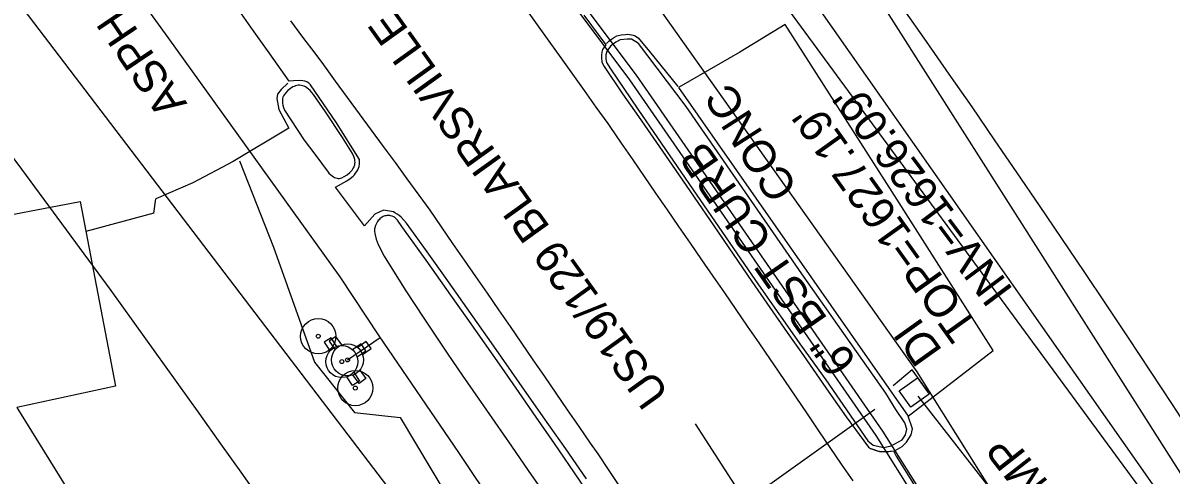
# Model space of a CAD drawing. Extents: x 472260 to 482161, y 489063 to 507124.
# Drawn here: x 474111.5 to 474253.5, y 505538 to 505593.9 of the extents above; entities that cross this region are included whole.
import ezdxf

# ---------------------------------------------------------------- set-up
doc = ezdxf.new("R2010")
doc.units = 0
for name, color, linetype in [('Exist Roads Change in Surface', 7, 'Continuous'), ('Exist Structure Minor Drop Inlet Cogo Elevation', 7, 'Continuous'), ('Exist Structure Minor Drop Inlet Cogo Number', 7, 'Continuous'), ('Exist Structure Minor Pipes CMP 36 Inch Leader', 7, 'Continuous'), ('Exist Structure Minor Pipes CMP 66 Inch Cogo Point CELL', 7, 'Continuous'), ('Exist Utilities Water Meter CELL', 7, 'Continuous'), ('Prop Drainage Structure Box Number Symbol CELL', 7, 'Continuous'), ('Prop Drainage Structure Catch Basin Convert From Junction Box Label', 7, 'Continuous'), ('Prop Drainage Structure Drop Inlet Grate 2 Narrow Slots and Sag Grates 840 24 CELL', 7, 'Continuous'), ('Prop Drainage Structure Drop Inlet Grate 2 Wide Slots and Sag Grates 840 22 Label', 7, 'Continuous'), ('Prop Drainage Structure Junction Box with Manhole TB Label', 7, 'Continuous'), ('Prop Drainage Structure Pipe CSP 60in Label', 7, 'Continuous'), ('Prop Drainage Structure Pipe Funnel Drain 820 01 CELL', 7, 'Continuous'), ('Prop Drainage Structure Pipe Plug Label', 7, 'Continuous'), ('Prop Drainage Structure Pipe RCP 18in Class III', 7, 'Continuous'), ('Prop Drainage Structure Pipe RCP 36in Class III Label', 7, 'Continuous'), ('Prop Drainage Structure Pipe Stub Out CELL', 7, 'Continuous'), ('Prop Drainage Structure Pipe Welded Steel 36in', 7, 'Continuous'), ('Prop Drainage Structure Plot Symbol 20 Scale CELL', 7, 'Continuous'), ('Prop Earthen Structure Ditch Flow Line', 7, 'Continuous'), ('Prop Earthen Structure False Sump CELL', 7, 'Continuous'), ('Prop Erosion Rip Rap Class II', 7, 'Continuous'), ('Prop Erosion Rip Rap Single Stone CELL', 7, 'Continuous'), ('Prop Horizontal Alignment Station Label', 7, 'Continuous'), ('Prop SS Fill Line', 7, 'Continuous')]:
    doc.layers.add(name, color=color, linetype=linetype)

msp = doc.modelspace()

# ---------------------------------------------------------------- linework, layer by layer
at = {"layer": 'Exist Structure Minor Drop Inlet Cogo Elevation'}
for radius in [1832.75, 1732.75]:
    msp.add_arc((472721.75, 504540.63), radius, 27.59346, 37.45515, dxfattribs=at)
at = {"layer": 'Exist Structure Minor Drop Inlet Cogo Number'}
msp.add_line((474194.62, 505544.31), (474243.8, 505468.12), dxfattribs=at)
at = {"layer": 'Exist Structure Minor Pipes CMP 66 Inch Cogo Point CELL'}
msp.add_line((474151.62, 505552.21), (474155.66, 505554.97), dxfattribs=at)
msp.add_lwpolyline([(474278.58, 505374.8), (474242.99, 505435.07), (474225.31, 505460.98), (474207.4, 505482.48), (474179.47, 505519.77), (474165.39, 505540.76), (474155.52, 505555.18), (474150.72, 505562.5), (474129.42, 505592.08), (474109.73, 505619.28), (474092.34, 505642.57), (474066.77, 505672.84), (474039.3, 505705.23), (474024.73, 505724.57), (473994.86, 505762.88), (473960.5, 505802.78), (473941.72, 505822.58), (473927.58, 505838.59), (473921.44, 505846.02), (473887.79, 505882.78)], dxfattribs=at)
at = {"layer": 'Exist Utilities Water Meter CELL'}
for points in [[(474381.37, 505310.5), (474291.41, 505479.61), (474133.98, 505703.96), (474005.76, 505875.11), (474005.76, 505875.11)], [(474501.91, 504874.63), (474486.82, 505012.65), (474381.37, 505310.5), (474319.34, 505287.05), (474214.67, 505460.4), (474099.38, 505611.49), (473990.81, 505760.98)]]:
    msp.add_lwpolyline(points, dxfattribs=at)
at = {"layer": 'Prop Drainage Structure Box Number Symbol CELL'}
for points in [[(474187.55, 505583.22), (474194.84, 505572.59), (474202.48, 505561.49), (474207.77, 505553.93), (474210.79, 505549.74), (474215.97, 505542.21), (474216.67, 505541.69), (474217.98, 505541.4), (474218.88, 505541.57), (474220.23, 505542.34), (474220.67, 505542.97), (474220.8, 505543.67), (474220.58, 505544.44), (474219.46, 505546.08), (474218.22, 505548.1), (474207.82, 505562.85), (474193.5, 505583.52), (474187.62, 505591.34), (474186.73, 505591.85), (474186.21, 505591.88), (474185.36, 505591.78), (474184.82, 505591.5), (474184.16, 505590.98), (474183.68, 505590.39), (474183.57, 505589.91), (474183.58, 505589.42), (474183.66, 505588.97), (474184.14, 505588.18)], [(474147.55, 505577.63), (474149.2, 505575.42), (474149.3, 505575.31), (474149.55, 505575.09), (474149.86, 505574.86), (474150.02, 505574.78), (474150.17, 505574.71), (474150.32, 505574.67), (474150.47, 505574.64), (474150.61, 505574.65), (474150.76, 505574.67), (474150.9, 505574.72), (474151.2, 505574.88), (474151.55, 505575.11), (474151.89, 505575.39), (474152.17, 505575.68), (474152.29, 505575.83), (474152.38, 505575.98), (474152.45, 505576.14), (474152.5, 505576.31), (474152.53, 505576.47), (474152.54, 505576.65), (474152.53, 505576.82), (474152.51, 505577), (474152.4, 505577.37), (474152.25, 505577.74), (474151.01, 505579.7), (474148.88, 505582.86), (474147.4, 505585.02), (474146.98, 505585.52), (474146.78, 505585.7), (474146.59, 505585.84), (474146.41, 505585.95), (474146.23, 505586.04), (474146.04, 505586.1), (474145.86, 505586.14), (474145.68, 505586.16), (474145.51, 505586.16), (474145.34, 505586.14), (474145.18, 505586.09), (474145.02, 505586.03), (474144.86, 505585.96), (474144.55, 505585.76), (474144.24, 505585.51), (474143.94, 505585.2), (474143.81, 505585.03), (474143.71, 505584.87), (474143.63, 505584.7), (474143.59, 505584.54), (474143.56, 505584.37), (474143.56, 505584.17), (474143.58, 505583.94), (474143.62, 505583.69), (474143.7, 505583.4), (474143.83, 505583.09), (474146.27, 505579.38)]]:
    msp.add_lwpolyline(points, close=True, dxfattribs=at)
msp.add_lwpolyline([(474182.43, 505534.26), (474179.71, 505538.24), (474177.22, 505541.86), (474174.97, 505545.12), (474172.84, 505548.2), (474170.7, 505551.26), (474168.56, 505554.33), (474166.41, 505557.38), (474164.41, 505560.22), (474161.33, 505564.56), (474158.35, 505568.7), (474157.81, 505569.48), (474157.61, 505569.7), (474157.51, 505569.79), (474157.42, 505569.85), (474157.33, 505569.9), (474157.15, 505569.98), (474156.94, 505570.03), (474156.83, 505570.05), (474156.71, 505570.06), (474156.59, 505570.06), (474156.47, 505570.05), (474156.34, 505570.04), (474156.22, 505570.01), (474156.11, 505569.97), (474156.01, 505569.93), (474155.91, 505569.87), (474155.81, 505569.81), (474155.61, 505569.64), (474155.51, 505569.54), (474155.42, 505569.44), (474155.34, 505569.32), (474155.19, 505569.07), (474155.08, 505568.81), (474155, 505568.55), (474154.97, 505568.42), (474154.96, 505568.29), (474154.95, 505568.17), (474154.99, 505567.85), (474155.15, 505567.13), (474155.39, 505566.49), (474156.15, 505565.05), (474158.76, 505560.88), (474161.04, 505557.39), (474164.03, 505552.91), (474165.8, 505550.31), (474167.76, 505547.48), (474169.82, 505544.52), (474171.89, 505541.53), (474173.97, 505538.54), (474176.07, 505535.52)], dxfattribs=at)
at = {"layer": 'Prop Drainage Structure Catch Basin Convert From Junction Box Label'}
for p, q in [((474186.54, 505586.84), (474149.05, 505636.98)), ((474187.37, 505587.41), (474149.83, 505637.6)), ((474217.85, 505543.42), (474187.37, 505587.41)), ((474217.01, 505542.88), (474186.54, 505586.84)), ((474242.33, 505504.64), (474217.85, 505543.42)), ((474241.48, 505504.12), (474217.01, 505542.88))]:
    msp.add_line(p, q, dxfattribs=at)
at = {"layer": 'Prop Drainage Structure Drop Inlet Grate 2 Narrow Slots and Sag Grates 840 24 CELL'}
for points in [[(474214.16, 505537.26), (474212.75, 505539.33), (474211.35, 505541.4), (474209.94, 505543.46), (474208.53, 505545.53), (474207.13, 505547.59), (474205.72, 505549.66), (474204.32, 505551.73), (474203.96, 505552.26), (474202.54, 505554.32), (474201.12, 505556.37), (474199.7, 505558.43), (474198.28, 505560.49), (474196.86, 505562.55), (474195.45, 505564.6), (474194.03, 505566.66), (474192.61, 505568.72), (474191.19, 505570.78), (474189.77, 505572.83), (474188.35, 505574.89), (474186.94, 505576.95), (474185.52, 505579.01), (474184.1, 505581.06), (474183.85, 505581.43), (474182.39, 505583.47), (474180.94, 505585.5), (474179.49, 505587.53), (474178.03, 505589.57), (474176.58, 505591.6), (474175.13, 505593.63), (474173.67, 505595.66)], [(474144.57, 505594.14), (474146.06, 505592.13), (474147.56, 505590.13), (474148.63, 505588.69), (474150.1, 505586.68), (474151.58, 505584.66), (474153.06, 505582.65), (474154.54, 505580.63), (474156.01, 505578.61), (474157.49, 505576.6), (474158.97, 505574.58), (474160.44, 505572.57), (474161.79, 505570.74), (474163.21, 505568.68), (474164.62, 505566.62), (474166.04, 505564.56), (474167.46, 505562.51), (474168.88, 505560.45), (474170.3, 505558.39), (474171.72, 505556.34), (474173.14, 505554.28), (474174.56, 505552.22), (474175.97, 505550.17), (474177.39, 505548.11), (474178.81, 505546.05), (474180.23, 505543.99), (474181.65, 505541.94), (474182.57, 505540.6), (474183.96, 505538.53), (474185.36, 505536.45)]]:
    msp.add_lwpolyline(points, dxfattribs=at)
at = {"layer": 'Prop Drainage Structure Junction Box with Manhole TB Label'}
msp.add_lwpolyline([(474381.02, 505310.5), (474291.37, 505479.61), (474026.4, 505840.1)], dxfattribs=at)
at = {"layer": 'Prop Drainage Structure Pipe CSP 60in Label'}
msp.add_lwpolyline([(474392.1, 505245.46), (474380.86, 505276.18), (474354.94, 505340.11), (474327.71, 505395.86), (474296.04, 505455.14), (474273.37, 505478.89), (474253.65, 505500.46), (474222.08, 505550.73), (474187.17, 505599.98), (474145.38, 505654.12), (474117.51, 505691.82), (474095.45, 505720.67), (474052.39, 505777.8), (474029.11, 505806.95), (473993.12, 505857.26), (473950.19, 505912.29)], dxfattribs=at)
at = {"layer": 'Prop Drainage Structure Pipe Plug Label'}
msp.add_lwpolyline([(474219.87, 505548.4), (474222.14, 505550), (474223.58, 505547.98), (474221.31, 505546.37)], close=True, dxfattribs=at)
at = {"layer": 'Prop Drainage Structure Pipe RCP 18in Class III'}
for points in [[(474138.25, 505576.82), (474142.45, 505566.15), (474147.52, 505551.93), (474152.49, 505545.7), (474158.14, 505545.1), (474171.39, 505522.9), (474181.45, 505504.07), (474186.89, 505493.52), (474194.75, 505479.78), (474204.89, 505462.83), (474197.95, 505457.72), (474197.58, 505455.59), (474200.37, 505452.99), (474206.26, 505450.93), (474213.01, 505451.16), (474218.25, 505454.41), (474218.31, 505454.46)], [(474219.38, 505541.02), (474220.25, 505541.49), (474220.76, 505542.04), (474221.34, 505542.97), (474221.53, 505543.71), (474220.97, 505545.24)], [(474216.35, 505541.26), (474217.42, 505540.87), (474218.58, 505540.9), (474219.15, 505540.99)]]:
    msp.add_lwpolyline(points, dxfattribs=at)
at = {"layer": 'Prop Drainage Structure Pipe Stub Out CELL'}
for points in [[(474181.19, 505537.5), (474178.61, 505541.23), (474175.84, 505545.19), (474172.87, 505549.42), (474169.71, 505553.91), (474166.36, 505558.65), (474163.31, 505562.97), (474161.05, 505566.15), (474158.9, 505569.11), (474158.26, 505569.86), (474158.01, 505570.06), (474157.75, 505570.23), (474157.47, 505570.38), (474157.32, 505570.52), (474156.07, 505570.73), (474155, 505570.23), (474153.7, 505568.77), (474150.12, 505573.56), (474151.52, 505574.34), (474151.94, 505574.63), (474152.31, 505574.94), (474152.47, 505575.11), (474152.62, 505575.29), (474152.75, 505575.49), (474152.87, 505575.7), (474152.97, 505575.91), (474153.04, 505576.11), (474153.11, 505576.47), (474153.11, 505576.77), (474153.09, 505577), (474150.25, 505581.5), (474147.03, 505586.23), (474146.81, 505586.42), (474146.58, 505586.57), (474146.33, 505586.67), (474146.08, 505586.73), (474145.77, 505586.76), (474144.92, 505586.73), (474144.38, 505586.67), (474141.92, 505590.17), (474139.67, 505593.36), (474137.64, 505596.24)], [(474180.86, 505594.81), (474183.56, 505591.18), (474183.27, 505590.77), (474183.18, 505590.59), (474183.07, 505590.26), (474183.03, 505589.93), (474183.02, 505589.58), (474183.08, 505589.03), (474183.38, 505588.47), (474185.64, 505585.1), (474187.6, 505582.29), (474189.85, 505579.07), (474192.16, 505575.74), (474194.52, 505572.32), (474196.93, 505568.79), (474199.33, 505565.29), (474201.65, 505561.92), (474203.88, 505558.69), (474206.03, 505555.59), (474208.01, 505552.75), (474211.17, 505548.23), (474213.32, 505545.18), (474216.08, 505541.42), (474216.3, 505541.28), (474217.15, 505540.98), (474217.43, 505540.92), (474217.71, 505540.89), (474218.29, 505540.9), (474219.15, 505540.99), (474219.48, 505540.33), (474222.17, 505536.04)]]:
    msp.add_lwpolyline(points, dxfattribs=at)
at = {"layer": 'Prop Drainage Structure Pipe Welded Steel 36in'}
msp.add_line((474179.61, 505519.58), (474216.87, 505546.14), dxfattribs=at)
at = {"layer": 'Prop Drainage Structure Plot Symbol 20 Scale CELL'}
for centre, radius in [((474147.99, 505555.14), 2.18), ((474147.99, 505555.14), 0.24), ((474152.58, 505548.73), 2.18), ((474152.58, 505548.73), 0.24)]:
    msp.add_circle(centre, radius, dxfattribs=at)
at = {"layer": 'Prop Earthen Structure Ditch Flow Line'}
msp.add_line((474127.63, 505570.37), (474127.89, 505572.13), dxfattribs=at)
msp.add_lwpolyline([(474200.16, 505590.27), (474192.58, 505585.88), (474220.97, 505545.24), (474231.51, 505553.36), (474218.99, 505573.01), (474205.76, 505593.66)], close=True, dxfattribs=at)
for points in [[(474183.66, 505591.32), (474183.79, 505591.46), (474183.93, 505591.6), (474184.28, 505591.87), (474184.63, 505592.1), (474184.93, 505592.26), (474185.08, 505592.32), (474185.48, 505592.41), (474186, 505592.46), (474186.25, 505592.47), (474186.5, 505592.45), (474186.74, 505592.41), (474186.97, 505592.35), (474187.19, 505592.27), (474187.38, 505592.16), (474187.56, 505592.03), (474188.98, 505590.35), (474192.47, 505586.01)], [(474144.22, 505586.41), (474143.4, 505585.66), (474142.95, 505585.06), (474142.85, 505584.52), (474143.12, 505583.17), (474144.37, 505580.87), (474137.48, 505576.74), (474132.48, 505574.12), (474127.89, 505572.13)], [(474127.63, 505570.37), (474119.24, 505568.08)], [(474223.46, 505548.26), (474221.49, 505550.97), (474219.13, 505548.99)]]:
    msp.add_lwpolyline(points, dxfattribs=at)
at = {"layer": 'Prop Erosion Rip Rap Single Stone CELL'}
msp.add_line((474222.19, 505547.74), (474250.27, 505511.82), dxfattribs=at)
at = {"layer": 'Prop Horizontal Alignment Station Label'}
for p, q in [((474150.91, 505552), (474150.91, 505552)), ((474151.62, 505552.21), (474151.62, 505552.21))]:
    msp.add_line(p, q, dxfattribs=at)
for points in [[(474150.3, 505553.88), (474149.6, 505554.96), (474148.74, 505554.4), (474149.46, 505553.3)], [(474150.93, 505554.06), (474150.18, 505555.11), (474149.34, 505554.52), (474150.1, 505553.45)], [(474152.8, 505552.61), (474153.88, 505553.32), (474153.32, 505554.18), (474152.24, 505553.47)], [(474153.47, 505552.9), (474154.52, 505553.64), (474153.93, 505554.48), (474152.88, 505553.73)], [(474152.39, 505550.68), (474153.09, 505549.6), (474152.23, 505549.04), (474151.51, 505550.14)], [(474153.14, 505550.95), (474153.89, 505549.9), (474153.05, 505549.3), (474152.29, 505550.37)]]:
    msp.add_lwpolyline(points, dxfattribs=at)
for centre, radius in [((474150.91, 505552), 1.98), ((474151.62, 505552.21), 1.98), ((474150.91, 505552), 0.243), ((474151.62, 505552.21), 0.243)]:
    msp.add_circle(centre, radius, dxfattribs=at)
at = {"layer": 'Prop SS Fill Line'}
for points in [[(474369.24, 505402.25), (474338.09, 505448.95), (474339.84, 505449.89), (474323.28, 505473.66), (474314.66, 505468.32), (474294.33, 505500.28), (474283.39, 505493.14), (474208.69, 505610.55), (474209.41, 505610.93), (474118.15, 505739.6), (474113.82, 505735.23), (474052.35, 505815.03), (474060.71, 505821.02), (474047.42, 505839.5), (474043.83, 505836.91), (474028.96, 505858.42), (474207.92, 505980.95)], [(474105.08, 505569.22), (474118.52, 505571.8), (474122.92, 505548.98), (474110.72, 505546.33), (474175.79, 505441.38), (474140.09, 505419.47), (474084.97, 505508.14)]]:
    msp.add_lwpolyline(points, dxfattribs=at)

# ---------------------------------------------------------------- texts
at = {"layer": 'Exist Roads Change in Surface'}
for s, rotation, p in [('ASPHALT', 123.9964, (474131.83, 505583.9)), ('CONC', 122.4961, (474207.43, 505573.45))]:
    msp.add_text(s, height=4, rotation=rotation, dxfattribs=at).set_placement(p)
at = {"layer": 'Exist Structure Minor Pipes CMP 36 Inch Leader'}
msp.add_text("TOP=1627.19'", height=4, rotation=125.5514, dxfattribs=at).set_placement((474229.74, 505556.35))
at = {"layer": 'Prop Drainage Structure Drop Inlet Grate 2 Wide Slots and Sag Grates 840 22 Label'}
msp.add_text("US19/129 BLAIRSVILLE HWY 30' BST", height=4, rotation=125.6439, dxfattribs=at).set_placement((474191.51, 505548.05))
at = {"layer": 'Prop Drainage Structure Pipe Funnel Drain 820 01 CELL'}
msp.add_text("INV=1626.09'", height=4, rotation=126.8505, dxfattribs=at).set_placement((474234.08, 505560.84))
at = {"layer": 'Prop Drainage Structure Pipe RCP 36in Class III Label'}
msp.add_text('DI', height=4, rotation=125.5186, dxfattribs=at).set_placement((474225.31, 505553.34))
at = {"layer": 'Prop Earthen Structure False Sump CELL'}
msp.add_text('6" BST CURB', height=4, rotation=124.7239, dxfattribs=at).set_placement((474214.73, 505552.03))
at = {"layer": 'Prop Erosion Rip Rap Class II'}
msp.add_text('15" CMP', height=4, rotation=128.0118, dxfattribs=at).set_placement((474246.56, 505526.66))

doc.saveas('drawing.dxf')
